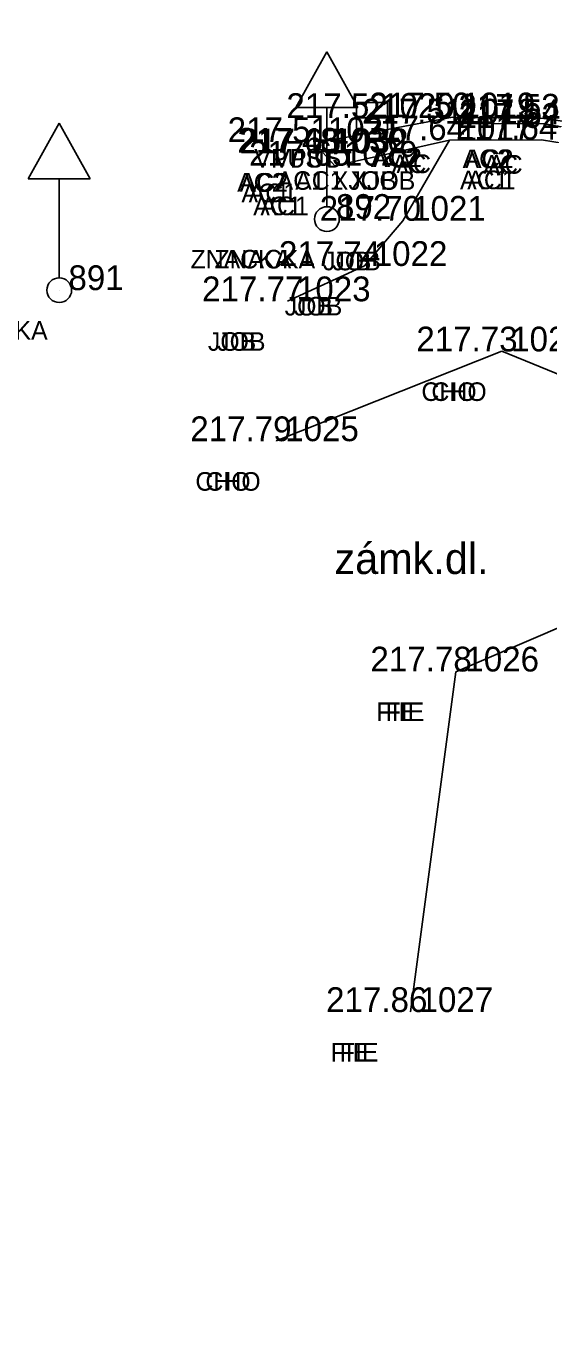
# Model space of a CAD drawing. Extents: x -471047 to -470889, y -1102859 to -1102000.
# Drawn here: x -471002.78 to -470994.33, y -1102564.92 to -1102543.92 of the extents above; entities that cross this region are included whole.
import ezdxf

# ---------------------------------------------------------------- set-up
doc = ezdxf.new("R2010")
doc.units = 0
for name, color, linetype in [('Vrstva 1', 7, 'Continuous'), ('Vrstva 19', 7, 'Continuous'), ('Vrstva 22', 7, 'Continuous'), ('Vrstva 25', 7, 'Continuous'), ('Vrstva 34', 7, 'Continuous'), ('Vrstva 35', 7, 'Continuous'), ('Vrstva 36', 7, 'Continuous'), ('Vrstva 38', 7, 'Continuous'), ('Vrstva 5', 7, 'Continuous'), ('Vrstva 7', 7, 'Continuous'), ('Vrstva 8', 7, 'Continuous')]:
    doc.layers.add(name, color=color, linetype=linetype)

msp = doc.modelspace()

# ---------------------------------------------------------------- linework, layer by layer
at = {"layer": 'Vrstva 1'}
for points in [[(-471040.344, -1102858.385), (-471031.676, -1102846.187), (-471026.357, -1102838.629), (-471023.212, -1102833.975), (-471019.21, -1102827.465), (-471016.861, -1102823.272), (-471013.099, -1102815.912), (-471010.824, -1102810.955), (-471007.329, -1102802.292), (-471005.34, -1102796.515), (-471002.842, -1102787.838), (-471001.3, -1102780.997), (-471000.19, -1102774.713), (-470999.247, -1102768.204), (-470998.794, -1102764.784), (-470997.199, -1102751.812), (-470994.899, -1102732.807), (-470992.551, -1102713.262), (-470990.326, -1102694.887), (-470988.122, -1102676.57), (-470985.812, -1102657.305), (-470983.537, -1102638.407), (-470981.386, -1102620.622), (-470979.843, -1102608.014), (-470976.377, -1102579.253), (-470972.945, -1102550.69), (-470970.475, -1102530.206), (-470967.905, -1102508.801), (-470965.053, -1102485.131), (-470962.734, -1102465.9), (-470960.173, -1102444.812), (-470957.795, -1102425.103), (-470954.965, -1102401.839), (-470953.834, -1102392.574), (-470952.33, -1102379.985), (-470950.744, -1102366.853), (-470948.978, -1102352.106), (-470947.037, -1102335.844), (-470944.949, -1102318.462), (-470944.013, -1102310.745), (-470942.39, -1102297.267), (-470939.519, -1102273.45), (-470937.593, -1102257.43), (-470936.064, -1102244.81), (-470934.114, -1102228.634), (-470931.621, -1102207.856), (-470929.536, -1102190.857), (-470926.572, -1102166.31), (-470924.91, -1102152.663), (-470923.413, -1102140.333), (-470921.923, -1102127.669), (-470921.155, -1102120.084), (-470920.446, -1102109.574), (-470919.912, -1102099.137), (-470919.63, -1102088.981), (-470919.523, -1102081.193), (-470919.563, -1102070.395), (-470919.714, -1102064.236), (-470920.134, -1102054.704), (-470920.462, -1102047.615), (-470920.599, -1102044.52), (-470920.743, -1102041.873), (-470921.125, -1102034.455), (-470921.774, -1102030.337), (-470922.418, -1102027.787), (-470923.734, -1102023.93), (-470924.872, -1102021.434), (-470926.752, -1102018.182), (-470927.953, -1102016.45), (-470929.616, -1102014.424), (-470932.252, -1102011.756), (-470935.111, -1102009.425), (-470938.391, -1102007.371), (-470942.651, -1102005.401)], [(-471041.328, -1102857.18), (-471032.144, -1102844.242), (-471027.583, -1102837.763), (-471024.388, -1102833.028), (-471020.451, -1102826.6), (-471018.089, -1102822.378), (-471014.542, -1102815.445), (-471012.233, -1102810.418), (-471009.247, -1102803.108), (-471006.795, -1102796.098), (-471004.315, -1102787.532), (-471002.782, -1102780.723), (-471001.674, -1102774.458), (-471000.75, -1102768.095), (-471000.28, -1102764.601), (-470998.692, -1102751.741), (-470996.378, -1102732.635), (-470994.028, -1102713.058), (-470991.808, -1102694.749), (-470989.616, -1102676.447), (-470987.284, -1102657.013), (-470985.031, -1102638.272), (-470982.87, -1102620.431), (-470981.334, -1102607.933), (-470977.881, -1102579.263), (-470974.429, -1102550.492), (-470971.964, -1102530.054), (-470969.391, -1102508.607), (-470966.54, -1102484.984), (-470964.231, -1102465.853), (-470961.679, -1102444.752), (-470959.304, -1102425.078), (-470956.455, -1102401.634), (-470955.339, -1102392.489), (-470953.812, -1102379.71), (-470952.249, -1102366.808), (-470950.479, -1102352.023), (-470948.536, -1102335.868), (-470946.426, -1102318.233), (-470945.493, -1102310.531), (-470943.864, -1102297.013), (-470940.984, -1102273.071), (-470939.078, -1102257.195), (-470937.559, -1102244.684), (-470935.592, -1102228.353), (-470933.101, -1102207.653), (-470931.011, -1102190.57), (-470928.046, -1102166.021), (-470926.409, -1102152.578), (-470924.898, -1102140.121), (-470923.427, -1102127.544), (-470922.647, -1102119.826), (-470921.919, -1102109.229), (-470921.42, -1102099.134), (-470921.127, -1102089.016), (-470921.023, -1102081.453), (-470921.061, -1102070.468), (-470921.209, -1102064.314), (-470921.666, -1102053.966), (-470922.156, -1102043.345), (-470922.299, -1102039.934), (-470922.637, -1102034.36), (-470923.091, -1102031.241), (-470923.847, -1102028.247), (-470925.083, -1102024.594), (-470926.222, -1102022.086), (-470928.04, -1102018.943), (-470929.138, -1102017.357), (-470930.929, -1102015.175), (-470933.062, -1102013.049), (-470936.379, -1102010.368), (-470939.169, -1102008.662), (-470942.899, -1102006.906), (-470945.661, -1102005.908)], [(-471043.557, -1102855.955), (-471035.129, -1102844.026), (-471029.872, -1102836.499), (-471026.577, -1102831.578), (-471022.675, -1102825.415), (-471020.123, -1102821.053), (-471016.667, -1102814.59), (-471014.208, -1102809.45), (-471011.177, -1102802.451), (-471008.55, -1102795.333), (-471006.082, -1102787.209), (-471004.464, -1102780.376), (-471003.265, -1102774.167), (-471002.327, -1102767.948), (-471001.636, -1102762.527), (-471000.297, -1102751.605), (-470997.959, -1102732.524), (-470995.602, -1102712.802), (-470993.412, -1102694.623), (-470991.21, -1102676.17), (-470988.891, -1102656.857), (-470986.625, -1102638.083), (-470984.455, -1102620.195), (-470982.936, -1102607.733), (-470979.497, -1102579.223), (-470976.023, -1102550.279), (-470973.554, -1102529.822), (-470970.991, -1102508.497), (-470968.146, -1102484.787), (-470965.835, -1102465.72), (-470963.284, -1102444.529), (-470960.91, -1102424.942), (-470958.043, -1102401.343), (-470956.946, -1102392.356), (-470955.396, -1102379.408), (-470953.851, -1102366.636), (-470952.049, -1102351.733), (-470950.124, -1102335.611), (-470948.034, -1102318.083), (-470947.094, -1102310.328), (-470945.421, -1102296.51), (-470942.58, -1102272.848), (-470940.675, -1102256.948), (-470939.176, -1102244.526), (-470937.187, -1102228.174), (-470934.708, -1102207.467), (-470932.621, -1102190.433), (-470929.634, -1102165.778), (-470928.004, -1102152.415), (-470926.45, -1102139.595), (-470925.003, -1102127.418), (-470924.249, -1102119.695), (-470923.515, -1102109.093), (-470923.018, -1102099.069), (-470922.711, -1102088.911), (-470922.643, -1102081.356), (-470922.797, -1102070.414), (-470923.018, -1102064.454), (-470923.52, -1102053.203), (-470923.823, -1102047.529), (-470924.123, -1102041.506), (-470924.462, -1102037.486), (-470924.934, -1102031.904), (-470925.664, -1102028.672), (-470926.771, -1102025.506), (-470927.959, -1102022.914), (-470929.674, -1102020.028), (-470930.76, -1102018.498), (-470932.447, -1102016.478), (-470935.215, -1102013.816), (-470937.644, -1102011.98), (-470940.381, -1102010.371), (-470943.968, -1102008.669), (-470947.145, -1102007.524), (-470950.874, -1102006.74)], [(-471044.756, -1102855.056), (-471036.376, -1102843.177), (-471031.167, -1102835.741), (-471027.859, -1102830.8), (-471023.934, -1102824.593), (-471021.43, -1102820.312), (-471018.011, -1102813.91), (-471015.536, -1102808.75), (-471012.578, -1102801.897), (-471009.95, -1102794.77), (-471007.561, -1102786.914), (-471005.936, -1102780.074), (-471004.727, -1102773.818), (-471003.828, -1102767.827), (-471003.121, -1102762.345), (-471001.787, -1102751.467), (-470999.446, -1102732.348), (-470997.073, -1102712.539), (-470994.902, -1102694.521), (-470992.696, -1102676.023), (-470990.376, -1102656.68), (-470988.131, -1102638.071), (-470985.947, -1102620.018), (-470984.417, -1102607.512), (-470980.993, -1102579.08), (-470977.514, -1102550.137), (-470975.048, -1102529.649), (-470972.488, -1102508.37), (-470969.618, -1102484.508), (-470967.34, -1102465.669), (-470964.767, -1102444.39), (-470962.402, -1102424.781), (-470959.534, -1102401.193), (-470958.432, -1102392.151), (-470956.883, -1102379.208), (-470955.335, -1102366.424), (-470953.535, -1102351.506), (-470951.606, -1102335.399), (-470949.519, -1102317.94), (-470948.575, -1102310.159), (-470946.889, -1102296.144), (-470944.056, -1102272.618), (-470942.139, -1102256.659), (-470940.657, -1102244.341), (-470938.638, -1102227.749), (-470936.19, -1102207.298), (-470934.102, -1102190.255), (-470931.124, -1102165.639), (-470929.492, -1102152.254), (-470927.915, -1102139.252), (-470926.46, -1102127.103), (-470925.74, -1102119.604), (-470925.012, -1102108.913), (-470924.523, -1102099.054), (-470924.217, -1102088.866), (-470924.148, -1102081.334), (-470924.301, -1102070.391), (-470924.518, -1102064.43), (-470924.97, -1102054.435), (-470925.588, -1102041.569), (-470925.963, -1102035.313), (-470926.405, -1102032.225), (-470927.078, -1102029.198), (-470928.123, -1102026.148), (-470929.318, -1102023.558), (-470930.84, -1102020.97), (-470931.868, -1102019.515), (-470933.443, -1102017.605), (-470936.26, -1102014.885), (-470938.429, -1102013.255), (-470941.213, -1102011.639), (-470944.847, -1102009.927), (-470947.723, -1102008.912), (-470951.444, -1102008.161), (-470954.511, -1102007.931), (-470957.895, -1102008.041)]]:
    msp.add_spline(points, degree=3, dxfattribs=at)
at = {"layer": 'Vrstva 19'}
for p, q in [((-470997.917, -1102544.343), (-470998.417, -1102545.243)), ((-470997.917, -1102544.343), (-470997.417, -1102545.243)), ((-470997.417, -1102545.243), (-470998.417, -1102545.243)), ((-470997.917, -1102545.243), (-470997.917, -1102546.843)), ((-471002.24, -1102545.491), (-471002.74, -1102546.391)), ((-471002.24, -1102545.491), (-471001.74, -1102546.391)), ((-471001.74, -1102546.391), (-471002.74, -1102546.391)), ((-471002.24, -1102546.391), (-471002.24, -1102547.991))]:
    msp.add_line(p, q, dxfattribs=at)
for centre in [(-470997.917, -1102547.043), (-471002.24, -1102548.191)]:
    msp.add_circle(centre, 0.2, dxfattribs=at)
at = {"layer": 'Vrstva 25'}
for p, q in [((-470997.437, -1102545.158), (-470997.437, -1102545.658)), ((-470996.937, -1102545.158), (-470997.437, -1102545.158)), ((-470996.937, -1102545.658), (-470996.937, -1102545.158)), ((-470997.437, -1102545.408), (-470996.937, -1102545.408)), ((-470997.437, -1102545.658), (-470996.937, -1102545.658))]:
    msp.add_line(p, q, dxfattribs=at)
at = {"layer": 'Vrstva 34'}
for p, q in [((-470997.19, -1102545.41), (-470997.19, -1102545.41)), ((-470995.89, -1102545.4), (-470995.89, -1102545.4)), ((-470994.41, -1102545.42), (-470994.41, -1102545.42)), ((-470995.88, -1102545.5), (-470995.88, -1102545.5)), ((-470994.41, -1102545.57), (-470994.41, -1102545.57)), ((-470994.4, -1102545.51), (-470994.4, -1102545.51)), ((-470998.05, -1102545.8), (-470998.05, -1102545.8)), ((-470995.94, -1102545.77), (-470995.94, -1102545.77)), ((-470994.45, -1102545.76), (-470994.45, -1102545.76)), ((-470997.98, -1102545.97), (-470997.98, -1102545.97)), ((-470997.94, -1102545.98), (-470997.94, -1102545.98)), ((-470997.79, -1102546.18), (-470997.79, -1102546.18)), ((-470997.92, -1102547.04), (-470997.92, -1102547.04)), ((-470996.69, -1102547.07), (-470996.69, -1102547.07)), ((-470997.31, -1102547.8), (-470997.31, -1102547.8)), ((-471002.24, -1102548.19), (-471002.24, -1102548.19)), ((-470998.55, -1102548.37), (-470998.55, -1102548.37)), ((-470995.09, -1102549.18), (-470995.09, -1102549.18)), ((-470998.74, -1102550.63), (-470998.74, -1102550.63)), ((-470995.83, -1102554.35), (-470995.83, -1102554.35)), ((-470996.57, -1102559.85), (-470996.57, -1102559.85))]:
    msp.add_line(p, q, dxfattribs=at)
at = {"layer": 'Vrstva 5'}
for p, q in [((-470995.891, -1102545.399), (-470998.055, -1102545.805)), ((-470994.415, -1102545.417), (-470995.891, -1102545.399)), ((-470992.608, -1102545.683), (-470994.415, -1102545.417))]:
    msp.add_line(p, q, dxfattribs=at)
at = {"layer": 'Vrstva 7'}
for p, q in [((-470995.936, -1102545.77), (-470997.787, -1102546.181)), ((-470994.45, -1102545.761), (-470995.936, -1102545.77)), ((-470992.787, -1102546.033), (-470994.45, -1102545.761)), ((-470997.787, -1102546.181), (-470997.983, -1102545.97))]:
    msp.add_line(p, q, dxfattribs=at)
at = {"layer": 'Vrstva 8'}
for p, q in [((-470994.4, -1102545.507), (-470995.884, -1102545.5)), ((-470992.683, -1102545.814), (-470994.4, -1102545.507)), ((-470995.936, -1102545.77), (-470996.69, -1102547.071)), ((-470996.69, -1102547.071), (-470997.312, -1102547.798)), ((-470997.312, -1102547.798), (-470998.551, -1102548.369)), ((-470995.092, -1102549.177), (-470998.739, -1102550.627)), ((-470989.456, -1102551.487), (-470995.092, -1102549.177)), ((-470989.822, -1102551.764), (-470995.833, -1102554.354)), ((-470995.833, -1102554.354), (-470996.569, -1102559.846))]:
    msp.add_line(p, q, dxfattribs=at)

# ---------------------------------------------------------------- texts
at = {"layer": 'Vrstva 22'}
msp.add_text('zámk.dl.', height=0.5, dxfattribs=at).set_placement((-470997.795, -1102552.775))
at = {"layer": 'Vrstva 35'}
for s, p in [('AC2', (-470997.206, -1102546.2)), ('AC2', (-470997.165, -1102546.2)), ('VPUST', (-470999.09, -1102546.21)), ('VPUST', (-470998.779, -1102546.21)), ('AC', (-470996.869, -1102546.3)), ('AC', (-470996.794, -1102546.3)), ('AC2', (-470995.726, -1102546.22)), ('AC2', (-470995.685, -1102546.22)), ('AC', (-470995.389, -1102546.31)), ('AC', (-470995.314, -1102546.31)), ('AC2', (-470999.366, -1102546.6)), ('AC2', (-470999.325, -1102546.6)), ('AC1 XJOB', (-470998.729, -1102546.57)), ('AC1 XJOB', (-470998.429, -1102546.57)), ('AC1', (-470995.767, -1102546.56)), ('AC1', (-470995.65, -1102546.56)), ('AC1', (-470999.297, -1102546.77)), ('AC1', (-470999.18, -1102546.77)), ('AC1', (-470999.107, -1102546.98)), ('AC1', (-470998.99, -1102546.98)), ('ZNACKA', (-471000.12, -1102547.84)), ('ZNACKA', (-470999.734, -1102547.84)), ('JOB', (-470997.979, -1102547.87)), ('JOB', (-470997.829, -1102547.87)), ('JOB', (-470998.599, -1102548.6)), ('JOB', (-470998.449, -1102548.6)), ('ZNACKA', (-471004.054, -1102548.99)), ('JOB', (-470999.839, -1102549.17)), ('JOB', (-470999.689, -1102549.17)), ('CHO', (-470996.391, -1102549.98)), ('CHO', (-470996.229, -1102549.98)), ('CHO', (-471000.041, -1102551.43)), ('CHO', (-470999.879, -1102551.43)), ('FIE', (-470997.117, -1102555.15)), ('FIE', (-470996.969, -1102555.15)), ('FIE', (-470997.857, -1102560.65)), ('FIE', (-470997.709, -1102560.65))]:
    msp.add_text(s, height=0.3, dxfattribs=at).set_placement(p)
at = {"layer": 'Vrstva 36'}
for s, p in [(' 1020', (-470997.19, -1102545.41)), (' 1019', (-470995.89, -1102545.4)), (' 1018', (-470995.88, -1102545.5)), (' 1031', (-470998.05, -1102545.8)), (' 1017', (-470995.94, -1102545.77)), (' 1030', (-470997.98, -1102545.97)), (' 1032', (-470997.94, -1102545.98)), (' 1029', (-470997.79, -1102546.18)), (' 892', (-470997.92, -1102547.04)), (' 1021', (-470996.69, -1102547.07)), (' 1022', (-470997.31, -1102547.8)), (' 891', (-471002.24, -1102548.19)), (' 1023', (-470998.55, -1102548.37)), (' 1024', (-470995.09, -1102549.18)), (' 1025', (-470998.74, -1102550.63)), (' 1026', (-470995.83, -1102554.35)), (' 1027', (-470996.57, -1102559.85))]:
    msp.add_text(s, height=0.4, dxfattribs=at).set_placement(p)
at = {"layer": 'Vrstva 38'}
for s, p in [('217.52 ', (-470998.571, -1102545.41)), ('217.50 ', (-470997.233, -1102545.4)), ('217.53 ', (-470995.793, -1102545.42)), ('217.51 ', (-470997.35, -1102545.5)), ('217.62 ', (-470995.791, -1102545.57)), ('217.54 ', (-470995.782, -1102545.51)), ('217.51 ', (-470999.52, -1102545.8)), ('217.64 ', (-470997.322, -1102545.77)), ('217.64 ', (-470995.832, -1102545.76)), ('217.48 ', (-470999.364, -1102545.97)), ('217.65 ', (-470999.324, -1102545.98)), ('217.65 ', (-470999.174, -1102546.18)), ('217.70 ', (-470998.033, -1102547.07)), ('217.74 ', (-470998.692, -1102547.8)), ('217.77 ', (-470999.933, -1102548.37)), ('217.73 ', (-470996.473, -1102549.18)), ('217.79 ', (-471000.124, -1102550.63)), ('217.78 ', (-470997.214, -1102554.35)), ('217.86 ', (-470997.93, -1102559.85))]:
    msp.add_text(s, height=0.4, dxfattribs=at).set_placement(p)

doc.saveas('drawing.dxf')
